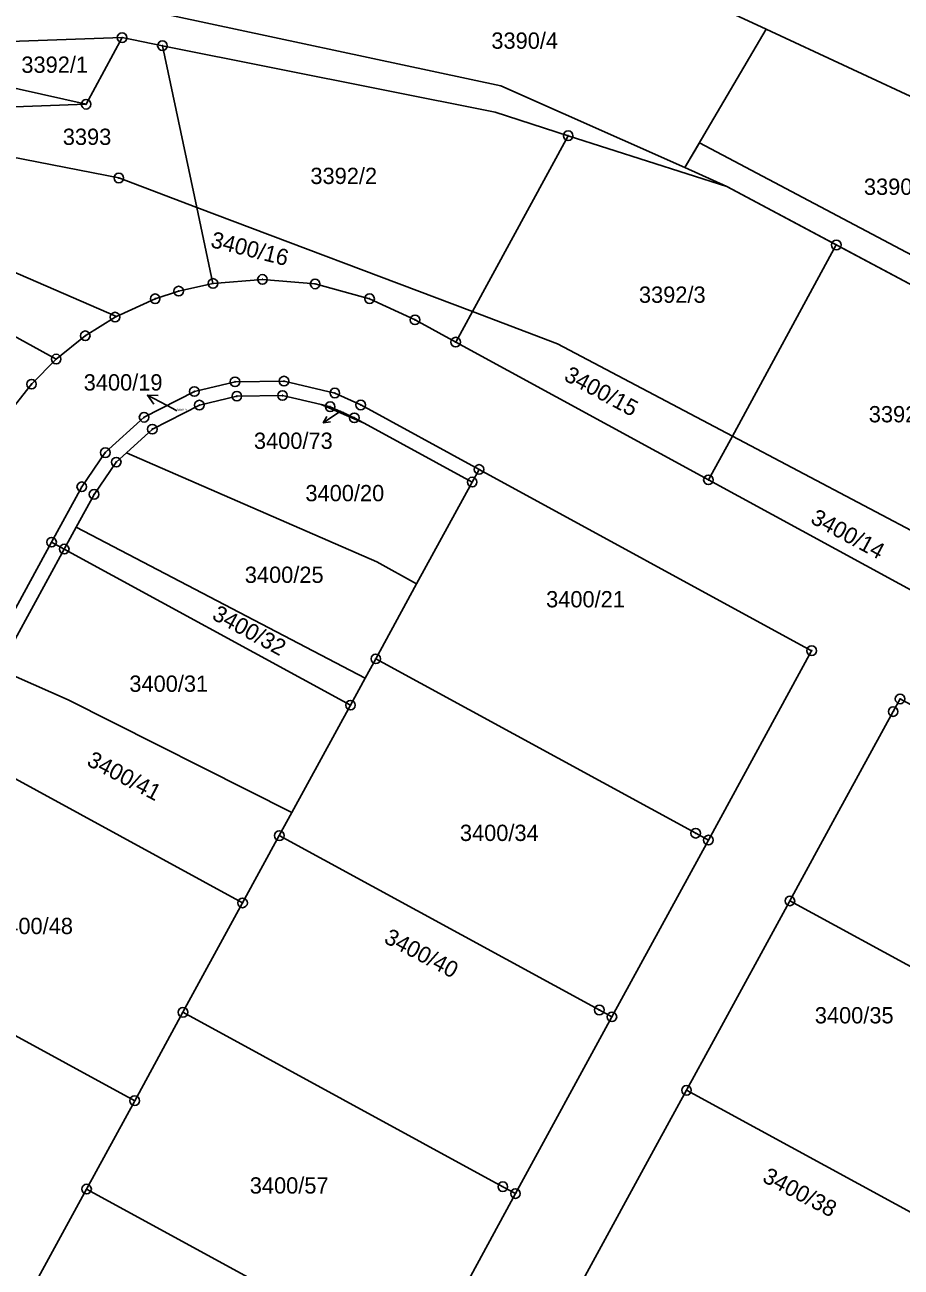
# Model space of a CAD drawing. Extents: x -593183 to -588034, y -1130415 to -1124994.
# Drawn here: x -592421.7 to -592330.3, y -1128677.9 to -1128548.3 of the extents above; entities that cross this region are included whole.
import ezdxf

# ---------------------------------------------------------------- set-up
doc = ezdxf.new("R2010")
doc.units = 0
for name, color, linetype in [('Vrstva 1', 7, 'Continuous'), ('Vrstva 16', 7, 'Continuous'), ('Vrstva 18', 7, 'Continuous'), ('Vrstva 24', 7, 'Continuous'), ('Vrstva 25', 7, 'Continuous'), ('Vrstva 27', 7, 'Continuous')]:
    doc.layers.add(name, color=color, linetype=linetype)

msp = doc.modelspace()

# ---------------------------------------------------------------- linework, layer by layer
at = {"layer": 'Vrstva 1'}
for p, q in [((-592409.47, -1128546.67), (-592372.05, -1128554.68)), ((-592344.36, -1128548.74), (-592348.97, -1128546.63)), ((-592352.84, -1128563.2), (-592344.36, -1128548.74)), ((-592344.36, -1128548.74), (-592317.13, -1128561.48)), ((-592424.17, -1128550.07), (-592411.54, -1128549.64)), ((-592411.54, -1128549.64), (-592415.29, -1128556.59)), ((-592411.54, -1128549.64), (-592407.33, -1128550.48)), ((-592407.33, -1128550.48), (-592372.63, -1128557.42)), ((-592407.33, -1128550.48), (-592403.74, -1128567.36)), ((-592425.92, -1128554.2), (-592415.29, -1128556.59)), ((-592372.05, -1128554.68), (-592352.84, -1128563.2)), ((-592437.49, -1128557.37), (-592415.29, -1128556.59)), ((-592372.63, -1128557.42), (-592365.02, -1128559.87)), ((-592365.02, -1128559.87), (-592375.01, -1128578.22)), ((-592365.02, -1128559.87), (-592348.48, -1128565.16)), ((-592424.58, -1128561.81), (-592411.88, -1128564.28)), ((-592411.88, -1128564.28), (-592403.74, -1128567.36)), ((-592352.84, -1128563.2), (-592348.48, -1128565.16)), ((-592348.48, -1128565.16), (-592337.06, -1128571.27)), ((-592403.74, -1128567.36), (-592402.06, -1128575.28)), ((-592403.74, -1128567.36), (-592375.01, -1128578.22)), ((-592445.18, -1128568.58), (-592418.41, -1128583.17)), ((-592337.06, -1128571.27), (-592347.9, -1128591.2)), ((-592337.06, -1128571.27), (-592318.26, -1128581.3)), ((-592423.18, -1128573.94), (-592412.12, -1128578.72)), ((-592375.01, -1128578.22), (-592376.75, -1128581.4)), ((-592375.01, -1128578.22), (-592366.14, -1128581.57)), ((-592350.39, -1128595.77), (-592376.75, -1128581.4)), ((-592366.14, -1128581.57), (-592347.9, -1128591.2)), ((-592390.79, -1128587.92), (-592386.31, -1128589.86)), ((-592375.03, -1128596), (-592386.31, -1128589.86)), ((-592347.9, -1128591.2), (-592350.39, -1128595.77)), ((-592347.9, -1128591.2), (-592322.71, -1128604.5)), ((-592411.09, -1128592.95), (-592384.96, -1128604.33)), ((-592375.03, -1128596), (-592374.31, -1128594.68)), ((-592374.31, -1128594.68), (-592339.63, -1128613.59)), ((-592380.82, -1128606.61), (-592375.03, -1128596)), ((-592325.39, -1128609.4), (-592350.39, -1128595.77)), ((-592416.33, -1128600.7), (-592417.57, -1128602.99)), ((-592416.33, -1128600.7), (-592386.19, -1128616.47)), ((-592430.13, -1128622.9), (-592418.89, -1128602.27)), ((-592424.41, -1128615.53), (-592417.57, -1128602.99)), ((-592418.89, -1128602.27), (-592417.57, -1128602.99)), ((-592417.57, -1128602.99), (-592387.72, -1128619.27)), ((-592384.96, -1128604.33), (-592380.82, -1128606.61)), ((-592385.08, -1128614.44), (-592380.82, -1128606.61)), ((-592385.08, -1128614.44), (-592386.19, -1128616.47)), ((-592385.08, -1128614.44), (-592351.72, -1128632.63)), ((-592339.63, -1128613.59), (-592350.4, -1128633.35)), ((-592424.41, -1128615.53), (-592417.17, -1128618.7)), ((-592386.19, -1128616.47), (-592387.72, -1128619.27)), ((-592393.82, -1128630.46), (-592417.17, -1128618.7)), ((-592387.72, -1128619.27), (-592393.82, -1128630.46)), ((-592336.99, -1128630.68), (-592331.13, -1128619.94)), ((-592428.82, -1128623.62), (-592398.97, -1128639.9)), ((-592393.82, -1128630.46), (-592395.14, -1128632.88)), ((-592341.9, -1128639.69), (-592336.99, -1128630.68)), ((-592395.14, -1128632.88), (-592398.97, -1128639.9)), ((-592395.14, -1128632.88), (-592361.77, -1128651.07)), ((-592350.4, -1128633.35), (-592351.72, -1128632.63)), ((-592360.46, -1128651.78), (-592350.4, -1128633.35)), ((-592398.97, -1128639.9), (-592399.59, -1128641.04)), ((-592349.86, -1128654.27), (-592341.97, -1128639.82)), ((-592341.97, -1128639.82), (-592341.9, -1128639.69)), ((-592308.36, -1128657.99), (-592341.9, -1128639.69)), ((-592399.59, -1128641.04), (-592405.19, -1128651.31)), ((-592440.07, -1128644.25), (-592410.22, -1128660.53)), ((-592360.46, -1128651.78), (-592361.77, -1128651.07)), ((-592405.19, -1128651.31), (-592410.22, -1128660.53)), ((-592405.19, -1128651.31), (-592371.83, -1128669.5)), ((-592360.46, -1128651.78), (-592370.51, -1128670.22)), ((-592352.68, -1128659.45), (-592349.86, -1128654.27)), ((-592355.69, -1128664.97), (-592352.68, -1128659.45)), ((-592320.06, -1128677.23), (-592352.68, -1128659.45)), ((-592410.22, -1128660.53), (-592415.24, -1128669.75)), ((-592363.45, -1128679.2), (-592355.69, -1128664.97)), ((-592415.24, -1128669.75), (-592421.47, -1128681.16)), ((-592415.24, -1128669.75), (-592381.88, -1128687.94)), ((-592370.51, -1128670.22), (-592380.56, -1128688.66)), ((-592370.51, -1128670.22), (-592371.83, -1128669.5))]:
    msp.add_line(p, q, dxfattribs=at)
for points in [[(-592402.06, -1128575.28), (-592405.64, -1128576.08), (-592408.09, -1128576.88), (-592412.12, -1128578.72)], [(-592376.75, -1128581.4), (-592380.99, -1128579.08), (-592385.73, -1128576.87), (-592391.41, -1128575.33), (-592396.9, -1128574.86), (-592402.06, -1128575.28)], [(-592412.12, -1128578.72), (-592412.27, -1128578.79), (-592415.38, -1128580.74), (-592418.41, -1128583.17)], [(-592418.41, -1128583.17), (-592420.98, -1128585.79), (-592422.66, -1128587.9)], [(-592374.31, -1128594.68), (-592386.65, -1128587.96), (-592389.35, -1128586.71), (-592394.65, -1128585.47), (-592399.76, -1128585.54), (-592404, -1128586.55), (-592409.24, -1128589.24), (-592413.29, -1128592.93), (-592415.74, -1128596.49), (-592418.89, -1128602.27)], [(-592390.79, -1128587.92), (-592394.81, -1128586.97), (-592399.57, -1128587.04), (-592403.48, -1128587.97), (-592408.38, -1128590.48), (-592411.09, -1128592.95)], [(-592386.31, -1128589.86), (-592387.32, -1128589.3), (-592389.84, -1128588.14), (-592390.79, -1128587.92)], [(-592411.09, -1128592.95), (-592412.15, -1128593.92), (-592414.46, -1128597.28), (-592416.33, -1128600.7)], [(-592295.37, -1128637.73), (-592330.41, -1128618.62), (-592331.13, -1128619.94)]]:
    msp.add_lwpolyline(points, dxfattribs=at)
at = {"layer": 'Vrstva 16'}
msp.add_line((-592405.82, -1128588.56), (-592406.24, -1128588.34), dxfattribs=at)
at = {"layer": 'Vrstva 24'}
for centre, radius in [((-592411.54, -1128549.64), 0.5), ((-592411.54, -1128549.64), 0.0327), ((-592407.33, -1128550.48), 0.5), ((-592407.33, -1128550.48), 0.0327), ((-592415.29, -1128556.59), 0.5), ((-592415.29, -1128556.59), 0.0327), ((-592365.02, -1128559.87), 0.5), ((-592365.02, -1128559.87), 0.0327), ((-592411.88, -1128564.28), 0.5), ((-592411.88, -1128564.28), 0.0327), ((-592337.06, -1128571.27), 0.5), ((-592337.06, -1128571.27), 0.0327), ((-592396.9, -1128574.86), 0.5), ((-592405.64, -1128576.08), 0.5), ((-592402.06, -1128575.28), 0.5), ((-592402.06, -1128575.28), 0.0327), ((-592396.9, -1128574.86), 0.0327), ((-592391.41, -1128575.33), 0.5), ((-592391.41, -1128575.33), 0.0327), ((-592408.09, -1128576.88), 0.5), ((-592408.09, -1128576.88), 0.0327), ((-592405.64, -1128576.08), 0.0327), ((-592385.73, -1128576.87), 0.5), ((-592385.73, -1128576.87), 0.0327), ((-592412.27, -1128578.79), 0.5), ((-592412.27, -1128578.79), 0.0327), ((-592380.99, -1128579.08), 0.5), ((-592380.99, -1128579.08), 0.0327), ((-592415.38, -1128580.74), 0.5), ((-592415.38, -1128580.74), 0.0327), ((-592376.75, -1128581.4), 0.5), ((-592376.75, -1128581.4), 0.0327), ((-592418.41, -1128583.17), 0.5), ((-592418.41, -1128583.17), 0.0327), ((-592399.76, -1128585.54), 0.5), ((-592394.65, -1128585.47), 0.5), ((-592420.98, -1128585.79), 0.5), ((-592420.98, -1128585.79), 0.0327), ((-592404, -1128586.55), 0.5), ((-592399.76, -1128585.54), 0.0327), ((-592394.65, -1128585.47), 0.0327), ((-592389.35, -1128586.71), 0.5), ((-592404, -1128586.55), 0.0327), ((-592403.48, -1128587.97), 0.5), ((-592399.57, -1128587.04), 0.5), ((-592399.57, -1128587.04), 0.0327), ((-592394.81, -1128586.97), 0.5), ((-592394.81, -1128586.97), 0.0327), ((-592389.84, -1128588.14), 0.5), ((-592389.35, -1128586.71), 0.0327), ((-592386.65, -1128587.96), 0.5), ((-592409.24, -1128589.24), 0.5), ((-592403.48, -1128587.97), 0.0327), ((-592389.84, -1128588.14), 0.0327), ((-592387.32, -1128589.3), 0.5), ((-592386.65, -1128587.96), 0.0327), ((-592409.24, -1128589.24), 0.0327), ((-592408.38, -1128590.48), 0.5), ((-592387.32, -1128589.3), 0.0327), ((-592408.38, -1128590.48), 0.0327), ((-592413.29, -1128592.93), 0.5), ((-592413.29, -1128592.93), 0.0327), ((-592412.15, -1128593.92), 0.5), ((-592412.15, -1128593.92), 0.0327), ((-592374.31, -1128594.68), 0.5), ((-592374.31, -1128594.68), 0.0327), ((-592350.39, -1128595.77), 0.5), ((-592415.74, -1128596.49), 0.5), ((-592415.74, -1128596.49), 0.0327), ((-592375.03, -1128596), 0.5), ((-592375.03, -1128596), 0.0327), ((-592350.39, -1128595.77), 0.0327), ((-592414.46, -1128597.28), 0.5), ((-592414.46, -1128597.28), 0.0327), ((-592418.89, -1128602.27), 0.5), ((-592418.89, -1128602.27), 0.0327), ((-592417.57, -1128602.99), 0.5), ((-592417.57, -1128602.99), 0.0327), ((-592339.63, -1128613.59), 0.5), ((-592339.63, -1128613.59), 0.0327), ((-592385.08, -1128614.44), 0.5), ((-592385.08, -1128614.44), 0.0327), ((-592330.41, -1128618.62), 0.5), ((-592330.41, -1128618.62), 0.0327), ((-592387.72, -1128619.27), 0.5), ((-592387.72, -1128619.27), 0.0327), ((-592331.13, -1128619.94), 0.5), ((-592331.13, -1128619.94), 0.0327), ((-592395.14, -1128632.88), 0.5), ((-592395.14, -1128632.88), 0.0327), ((-592351.72, -1128632.63), 0.5), ((-592351.72, -1128632.63), 0.0327), ((-592350.4, -1128633.35), 0.5), ((-592350.4, -1128633.35), 0.0327), ((-592398.97, -1128639.9), 0.5), ((-592341.9, -1128639.69), 0.5), ((-592398.97, -1128639.9), 0.0327), ((-592341.9, -1128639.69), 0.0327), ((-592405.19, -1128651.31), 0.5), ((-592361.77, -1128651.07), 0.5), ((-592361.77, -1128651.07), 0.0327), ((-592405.19, -1128651.31), 0.0327), ((-592360.46, -1128651.78), 0.5), ((-592360.46, -1128651.78), 0.0327), ((-592410.22, -1128660.53), 0.5), ((-592352.68, -1128659.45), 0.5), ((-592352.68, -1128659.45), 0.0327), ((-592410.22, -1128660.53), 0.0327), ((-592415.24, -1128669.75), 0.5), ((-592371.83, -1128669.5), 0.5), ((-592415.24, -1128669.75), 0.0327), ((-592371.83, -1128669.5), 0.0327), ((-592370.51, -1128670.22), 0.5), ((-592370.51, -1128670.22), 0.0327)]:
    msp.add_circle(centre, radius, dxfattribs=at)
at = {"layer": 'Vrstva 25'}
for p, q in [((-592406.24, -1128588.34), (-592408.9, -1128586.95)), ((-592388.86, -1128588.68), (-592390.56, -1128589.81))]:
    msp.add_line(p, q, dxfattribs=at)
for points in [[(-592408.24, -1128587.86), (-592408.9, -1128586.95), (-592407.78, -1128586.97)], [(-592389.8, -1128589.72), (-592390.56, -1128589.81), (-592390.18, -1128589.15)]]:
    msp.add_lwpolyline(points, dxfattribs=at)
at = {"layer": 'Vrstva 27'}
for p, q in [((-592352.84, -1128563.2), (-592351.32, -1128560.6)), ((-592351.32, -1128560.6), (-592316.73, -1128578.94)), ((-592348.48, -1128565.16), (-592352.84, -1128563.2)), ((-592318.26, -1128581.3), (-592348.48, -1128565.16))]:
    msp.add_line(p, q, dxfattribs=at)

# ---------------------------------------------------------------- texts
at = {"layer": 'Vrstva 16'}
for s, p in [('3400/19', (-592415.54, -1128586.45)), ('3400/73', (-592397.79, -1128592.54))]:
    msp.add_text(s, height=1.7, dxfattribs=at).set_placement(p)
at = {"layer": 'Vrstva 18'}
for s, height, p in [('3390/4', 1.7, (-592373.03, -1128550.8)), ('3392/1', 1.7, (-592422.04, -1128553.31)), ('3393', 1.7, (-592417.72, -1128560.83)), ('3392/2', 1.7, (-592391.9, -1128564.91)), ('3390/3', 1.7, (-592334.18, -1128566.04)), ('3392/3', 1.7, (-592357.64, -1128577.3)), ('3400/19', 0.2, (-592405.82, -1128588.56)), ('3392/4', 1.7, (-592333.67, -1128589.77)), ('3400/20', 1.7, (-592392.42, -1128598)), ('3400/25', 1.7, (-592398.74, -1128606.52)), ('3400/21', 1.7, (-592367.32, -1128609.07)), ('3400/31', 1.7, (-592410.78, -1128617.88)), ('3400/34', 1.7, (-592376.31, -1128633.44)), ('3400/48', 1.7, (-592424.88, -1128643.15)), ('3400/35', 1.7, (-592339.3, -1128652.47)), ('3400/57', 1.7, (-592398.22, -1128670.22))]:
    msp.add_text(s, height=height, dxfattribs=at).set_placement(p)
for s, height, rotation, p in [('3400/16', 1.7, 345.8768, (-592402.4, -1128571.47)), ('3400/15', 1.7, 331.6309, (-592365.57, -1128585.32)), ('3400/73', 0.2, 334.5025, (-592388.86, -1128588.68)), ('3400/14', 1.7, 331.6309, (-592339.86, -1128600.21)), ('3400/32', 1.7, 331.2941, (-592402.27, -1128610.24)), ('3400/41', 1.7, 332.2815, (-592415.33, -1128625.49)), ('3400/40', 1.7, 332.2815, (-592384.34, -1128643.99)), ('3400/38', 1.7, 332.2815, (-592344.88, -1128668.92))]:
    msp.add_text(s, height=height, rotation=rotation, dxfattribs=at).set_placement(p)

doc.saveas('drawing.dxf')
